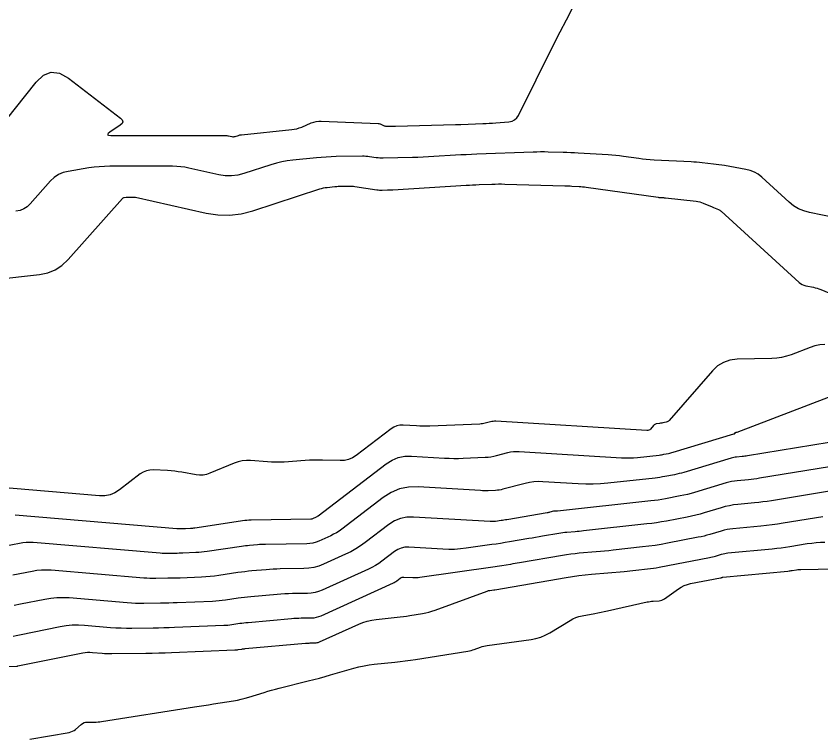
# Model space of a CAD drawing. Extents: x 1768942 to 1774819, y 723037 to 732099.
# Drawn here: x 1770645.8 to 1770696.7, y 731393.6 to 731439.3 of the extents above; entities that cross this region are included whole.
import ezdxf

# ---------------------------------------------------------------- set-up
doc = ezdxf.new("R2010")
doc.units = 0
doc.layers.add('R_Contours', color=7, linetype='Continuous')

msp = doc.modelspace()

# ---------------------------------------------------------------- linework, layer by layer
at = {"layer": 'R_Contours'}
for points in [[(1770644.461, 731431.938), (1770647.017, 731435.122), (1770647.484, 731435.56), (1770647.982, 731435.748), (1770648.51, 731435.684), (1770649.068, 731435.369), (1770652.358, 731432.841), (1770652.473, 731432.723), (1770652.509, 731432.609), (1770652.465, 731432.497), (1770652.343, 731432.387), (1770651.693, 731431.954), (1770651.576, 731431.86), (1770651.548, 731431.792), (1770651.609, 731431.751), (1770651.759, 731431.738), (1770654.178, 731431.734), (1770654.647, 731431.734), (1770655.115, 731431.734), (1770655.583, 731431.734), (1770656.051, 731431.735), (1770659.001, 731431.741), (1770659.054, 731431.739), (1770659.107, 731431.735), (1770659.159, 731431.728), (1770659.211, 731431.717), (1770659.419, 731431.671), (1770659.471, 731431.663), (1770659.522, 731431.662), (1770659.573, 731431.668), (1770659.624, 731431.681), (1770659.83, 731431.748), (1770659.881, 731431.763), (1770659.933, 731431.776), (1770659.986, 731431.785), (1770660.039, 731431.792), (1770663.212, 731432.112), (1770663.375, 731432.135), (1770663.535, 731432.169), (1770663.691, 731432.217), (1770663.844, 731432.276), (1770664.451, 731432.538), (1770664.604, 731432.594), (1770664.761, 731432.632), (1770664.921, 731432.652), (1770665.085, 731432.654), (1770668.695, 731432.501), (1770668.738, 731432.497), (1770668.781, 731432.488), (1770668.821, 731432.474), (1770668.861, 731432.456), (1770669.017, 731432.374), (1770669.057, 731432.357), (1770669.097, 731432.344), (1770669.14, 731432.337), (1770669.183, 731432.334), (1770669.508, 731432.337), (1770669.576, 731432.338), (1770669.645, 731432.339), (1770669.714, 731432.34), (1770669.783, 731432.341), (1770673.581, 731432.428), (1770673.609, 731432.429), (1770673.637, 731432.43), (1770673.665, 731432.431), (1770673.692, 731432.433), (1770673.803, 731432.44), (1770673.831, 731432.441), (1770673.859, 731432.443), (1770673.886, 731432.444), (1770673.914, 731432.445), (1770675.308, 731432.497), (1770675.517, 731432.506), (1770675.724, 731432.517), (1770675.932, 731432.53), (1770676.14, 731432.545), (1770676.97, 731432.611), (1770677.164, 731432.648), (1770677.328, 731432.729), (1770677.464, 731432.851), (1770677.571, 731433.016), (1770679.814, 731437.53), (1770680.206, 731438.306), (1770680.609, 731439.076), (1770681.023, 731439.84)], [(1770697.654, 731426.532), (1770695.997, 731426.868), (1770695.641, 731426.964), (1770695.308, 731427.105), (1770694.998, 731427.291), (1770694.711, 731427.521), (1770692.974, 731429.107), (1770692.751, 731429.284), (1770692.511, 731429.424), (1770692.253, 731429.529), (1770691.977, 731429.596), (1770690.619, 731429.833), (1770690.443, 731429.862), (1770690.268, 731429.889), (1770690.092, 731429.912), (1770689.915, 731429.933), (1770689.209, 731430.012), (1770689.032, 731430.03), (1770688.855, 731430.046), (1770688.678, 731430.058), (1770688.5, 731430.069), (1770686.155, 731430.184), (1770685.911, 731430.198), (1770685.668, 731430.218), (1770685.426, 731430.244), (1770685.184, 731430.275), (1770684.217, 731430.41), (1770683.975, 731430.442), (1770683.733, 731430.469), (1770683.49, 731430.49), (1770683.247, 731430.508), (1770681.359, 731430.622), (1770681.121, 731430.636), (1770680.883, 731430.647), (1770680.644, 731430.657), (1770680.406, 731430.665), (1770679.452, 731430.691), (1770679.213, 731430.696), (1770678.975, 731430.697), (1770678.736, 731430.694), (1770678.498, 731430.687), (1770674.943, 731430.555), (1770674.603, 731430.541), (1770674.262, 731430.525), (1770673.922, 731430.507), (1770673.581, 731430.487), (1770672.22, 731430.404), (1770671.88, 731430.384), (1770671.539, 731430.368), (1770671.199, 731430.356), (1770670.858, 731430.346), (1770669.004, 731430.304), (1770668.894, 731430.304), (1770668.784, 731430.308), (1770668.675, 731430.317), (1770668.566, 731430.331), (1770668.13, 731430.396), (1770668.021, 731430.41), (1770667.911, 731430.419), (1770667.802, 731430.424), (1770667.692, 731430.425), (1770666.025, 731430.4), (1770665.711, 731430.392), (1770665.397, 731430.377), (1770665.083, 731430.356), (1770664.77, 731430.328), (1770663.278, 731430.177), (1770662.927, 731430.132), (1770662.58, 731430.069), (1770662.236, 731429.986), (1770661.897, 731429.885), (1770660.187, 731429.326), (1770659.795, 731429.225), (1770659.4, 731429.179), (1770659.002, 731429.187), (1770658.602, 731429.25), (1770656.702, 731429.676), (1770656.446, 731429.727), (1770656.188, 731429.762), (1770655.929, 731429.783), (1770655.668, 731429.79), (1770654.62, 731429.788), (1770654.358, 731429.788), (1770654.096, 731429.788), (1770653.834, 731429.788), (1770653.572, 731429.788), (1770651.693, 731429.79), (1770651.359, 731429.784), (1770651.026, 731429.764), (1770650.694, 731429.731), (1770650.363, 731429.684), (1770649.043, 731429.469), (1770648.726, 731429.391), (1770648.436, 731429.264), (1770648.173, 731429.088), (1770647.937, 731428.862), (1770646.643, 731427.412), (1770646.453, 731427.231), (1770646.24, 731427.094), (1770646.005, 731426.999), (1770645.748, 731426.947)], [(1770644.393, 731422.619), (1770647.24, 731422.944), (1770647.757, 731423.049), (1770648.23, 731423.239), (1770648.658, 731423.515), (1770649.042, 731423.878), (1770652.498, 731427.754), (1770652.52, 731427.775), (1770652.545, 731427.792), (1770652.572, 731427.804), (1770652.602, 731427.811), (1770652.726, 731427.831), (1770652.757, 731427.836), (1770652.789, 731427.839), (1770652.82, 731427.841), (1770652.851, 731427.841), (1770653.028, 731427.841), (1770653.078, 731427.841), (1770653.127, 731427.841), (1770653.226, 731427.841), (1770653.25, 731427.841), (1770653.275, 731427.839), (1770653.299, 731427.835), (1770653.323, 731427.831), (1770657.784, 731426.829), (1770658.533, 731426.712), (1770659.277, 731426.696), (1770660.016, 731426.782), (1770660.751, 731426.971), (1770664.984, 731428.357), (1770665.098, 731428.391), (1770665.214, 731428.418), (1770665.331, 731428.44), (1770665.449, 731428.455), (1770665.951, 731428.505), (1770666.057, 731428.515), (1770666.162, 731428.522), (1770666.268, 731428.527), (1770666.374, 731428.53), (1770666.797, 731428.536), (1770666.903, 731428.535), (1770667.008, 731428.531), (1770667.113, 731428.521), (1770667.218, 731428.508), (1770668.601, 731428.303), (1770668.684, 731428.293), (1770668.768, 731428.286), (1770668.852, 731428.282), (1770668.936, 731428.282), (1770669.274, 731428.29), (1770669.358, 731428.293), (1770669.442, 731428.296), (1770669.527, 731428.3), (1770669.611, 731428.304), (1770674.258, 731428.59), (1770674.462, 731428.602), (1770674.666, 731428.613), (1770674.87, 731428.623), (1770675.074, 731428.631), (1770675.889, 731428.661), (1770676.093, 731428.667), (1770676.297, 731428.67), (1770676.501, 731428.669), (1770676.705, 731428.665), (1770680.508, 731428.559), (1770680.621, 731428.555), (1770680.734, 731428.551), (1770680.847, 731428.545), (1770680.959, 731428.539), (1770681.41, 731428.512), (1770681.523, 731428.504), (1770681.635, 731428.493), (1770681.747, 731428.481), (1770681.859, 731428.467), (1770686.423, 731427.828), (1770686.461, 731427.823), (1770686.498, 731427.819), (1770686.536, 731427.816), (1770686.574, 731427.813), (1770686.725, 731427.806), (1770686.762, 731427.804), (1770686.8, 731427.801), (1770686.838, 731427.798), (1770686.875, 731427.794), (1770688.823, 731427.577), (1770688.939, 731427.56), (1770689.053, 731427.535), (1770689.165, 731427.501), (1770689.275, 731427.459), (1770689.829, 731427.226), (1770689.929, 731427.184), (1770690.029, 731427.142), (1770690.229, 731427.057), (1770690.278, 731427.034), (1770690.324, 731427.007), (1770690.368, 731426.976), (1770690.409, 731426.942), (1770695.339, 731422.439), (1770695.434, 731422.363), (1770695.537, 731422.302), (1770695.646, 731422.255), (1770695.764, 731422.223), (1770696.248, 731422.125), (1770696.368, 731422.098), (1770696.486, 731422.065), (1770696.603, 731422.026), (1770696.718, 731421.981), (1770699.922, 731420.648)], [(1770696.965, 731418.498), (1770696.653, 731418.474), (1770696.347, 731418.413), (1770696.045, 731418.317), (1770694.848, 731417.857), (1770694.547, 731417.756), (1770694.239, 731417.681), (1770693.927, 731417.634), (1770693.609, 731417.613), (1770691.417, 731417.563), (1770690.966, 731417.509), (1770690.554, 731417.369), (1770690.183, 731417.142), (1770689.853, 731416.829), (1770687.109, 731413.682), (1770687.071, 731413.645), (1770687.029, 731413.615), (1770686.982, 731413.593), (1770686.93, 731413.579), (1770686.712, 731413.537), (1770686.661, 731413.527), (1770686.609, 731413.518), (1770686.557, 731413.51), (1770686.505, 731413.502), (1770686.298, 731413.471), (1770686.248, 731413.459), (1770686.203, 731413.439), (1770686.162, 731413.411), (1770686.126, 731413.375), (1770685.931, 731413.142), (1770685.884, 731413.097), (1770685.831, 731413.066), (1770685.772, 731413.049), (1770685.707, 731413.046), (1770676.133, 731413.636), (1770676.047, 731413.637), (1770675.962, 731413.633), (1770675.878, 731413.621), (1770675.794, 731413.602), (1770675.46, 731413.514), (1770675.377, 731413.495), (1770675.292, 731413.479), (1770675.207, 731413.469), (1770675.121, 731413.463), (1770671.965, 731413.332), (1770671.752, 731413.326), (1770671.54, 731413.325), (1770671.327, 731413.33), (1770671.115, 731413.34), (1770670.265, 731413.39), (1770670.058, 731413.385), (1770669.862, 731413.345), (1770669.677, 731413.269), (1770669.502, 731413.157), (1770667.288, 731411.469), (1770667.059, 731411.321), (1770666.816, 731411.218), (1770666.558, 731411.159), (1770666.286, 731411.145), (1770665.17, 731411.174), (1770664.891, 731411.178), (1770664.612, 731411.175), (1770664.333, 731411.165), (1770664.054, 731411.149), (1770662.74, 731411.056), (1770662.473, 731411.043), (1770662.205, 731411.039), (1770661.938, 731411.046), (1770661.671, 731411.064), (1770660.602, 731411.153), (1770660.337, 731411.16), (1770660.078, 731411.136), (1770659.823, 731411.079), (1770659.573, 731410.992), (1770658.02, 731410.344), (1770657.808, 731410.272), (1770657.592, 731410.232), (1770657.372, 731410.224), (1770657.149, 731410.248), (1770656.247, 731410.409), (1770656.023, 731410.445), (1770655.798, 731410.474), (1770655.572, 731410.496), (1770655.346, 731410.511), (1770654.437, 731410.555), (1770654.216, 731410.548), (1770654.006, 731410.503), (1770653.808, 731410.421), (1770653.621, 731410.302), (1770652.299, 731409.293), (1770652.009, 731409.11), (1770651.702, 731408.987), (1770651.377, 731408.925), (1770651.034, 731408.924), (1770644.557, 731409.466)], [(1770645.698, 731407.711), (1770655.938, 731406.853), (1770655.983, 731406.85), (1770656.029, 731406.848), (1770656.075, 731406.847), (1770656.12, 731406.847), (1770656.303, 731406.849), (1770656.349, 731406.85), (1770656.395, 731406.851), (1770656.441, 731406.852), (1770656.486, 731406.854), (1770656.808, 731406.867), (1770656.876, 731406.87), (1770656.945, 731406.876), (1770657.013, 731406.883), (1770657.081, 731406.892), (1770660.239, 731407.365), (1770660.272, 731407.37), (1770660.304, 731407.374), (1770660.337, 731407.378), (1770660.37, 731407.381), (1770660.502, 731407.393), (1770660.535, 731407.396), (1770660.568, 731407.398), (1770660.602, 731407.399), (1770660.635, 731407.4), (1770664.416, 731407.455), (1770664.459, 731407.458), (1770664.5, 731407.465), (1770664.541, 731407.476), (1770664.58, 731407.491), (1770664.736, 731407.562), (1770664.774, 731407.581), (1770664.812, 731407.602), (1770664.848, 731407.624), (1770664.882, 731407.649), (1770669.2, 731410.943), (1770669.566, 731411.177), (1770669.955, 731411.336), (1770670.366, 731411.421), (1770670.801, 731411.432), (1770672.885, 731411.308), (1770673.179, 731411.294), (1770673.473, 731411.288), (1770673.767, 731411.289), (1770674.061, 731411.297), (1770675.459, 731411.355), (1770675.642, 731411.368), (1770675.824, 731411.39), (1770676.004, 731411.422), (1770676.183, 731411.464), (1770676.895, 731411.652), (1770677.074, 731411.692), (1770677.254, 731411.717), (1770677.436, 731411.728), (1770677.619, 731411.724), (1770684.088, 731411.326), (1770684.344, 731411.315), (1770684.599, 731411.316), (1770684.854, 731411.328), (1770685.109, 731411.35), (1770686.489, 731411.501), (1770686.563, 731411.51), (1770686.637, 731411.52), (1770686.71, 731411.532), (1770686.784, 731411.545), (1770687.077, 731411.602), (1770687.15, 731411.617), (1770687.222, 731411.634), (1770687.294, 731411.652), (1770687.366, 731411.673), (1770691.214, 731412.833), (1770691.229, 731412.839), (1770691.243, 731412.846), (1770691.255, 731412.856), (1770691.267, 731412.867), (1770691.318, 731412.926), (1770691.325, 731412.932), (1770691.333, 731412.937), (1770691.341, 731412.94), (1770691.351, 731412.941), (1770691.39, 731412.942), (1770691.4, 731412.943), (1770691.41, 731412.944), (1770691.419, 731412.946), (1770691.428, 731412.95), (1770698.192, 731415.545)], [(1770700.36, 731412.797), (1770692.084, 731411.45), (1770691.997, 731411.437), (1770691.91, 731411.425), (1770691.823, 731411.414), (1770691.735, 731411.405), (1770691.384, 731411.372), (1770691.297, 731411.361), (1770691.21, 731411.346), (1770691.125, 731411.327), (1770691.04, 731411.304), (1770688.047, 731410.402), (1770687.898, 731410.359), (1770687.748, 731410.32), (1770687.597, 731410.285), (1770687.446, 731410.254), (1770686.837, 731410.137), (1770686.685, 731410.109), (1770686.532, 731410.084), (1770686.379, 731410.063), (1770686.225, 731410.044), (1770683.239, 731409.718), (1770682.77, 731409.676), (1770682.301, 731409.655), (1770681.832, 731409.654), (1770681.362, 731409.673), (1770679.105, 731409.812), (1770678.824, 731409.818), (1770678.546, 731409.802), (1770678.27, 731409.763), (1770677.996, 731409.703), (1770676.59, 731409.332), (1770676.474, 731409.304), (1770676.357, 731409.284), (1770676.24, 731409.269), (1770676.121, 731409.261), (1770675.644, 731409.241), (1770675.525, 731409.238), (1770675.406, 731409.237), (1770675.287, 731409.24), (1770675.167, 731409.245), (1770671.212, 731409.48), (1770670.611, 731409.465), (1770670.042, 731409.348), (1770669.504, 731409.127), (1770668.997, 731408.804), (1770666.374, 731406.804), (1770666.209, 731406.685), (1770666.039, 731406.576), (1770665.862, 731406.478), (1770665.679, 731406.389), (1770664.938, 731406.053), (1770664.75, 731405.979), (1770664.558, 731405.925), (1770664.361, 731405.892), (1770664.159, 731405.879), (1770661.56, 731405.841), (1770661.431, 731405.838), (1770661.302, 731405.832), (1770661.173, 731405.825), (1770661.045, 731405.814), (1770660.531, 731405.768), (1770660.403, 731405.756), (1770660.275, 731405.742), (1770660.147, 731405.725), (1770660.02, 731405.707), (1770657.852, 731405.383), (1770657.675, 731405.359), (1770657.498, 731405.339), (1770657.321, 731405.325), (1770657.143, 731405.315), (1770656.311, 731405.282), (1770656.192, 731405.278), (1770656.074, 731405.274), (1770655.955, 731405.271), (1770655.837, 731405.27), (1770655.362, 731405.264), (1770655.244, 731405.264), (1770655.125, 731405.267), (1770655.007, 731405.272), (1770654.889, 731405.281), (1770646.839, 731405.955), (1770646.618, 731405.966), (1770646.398, 731405.961), (1770646.179, 731405.94), (1770645.961, 731405.904), (1770645.09, 731405.729)], [(1770699.478, 731411.109), (1770692.836, 731410.028), (1770692.66, 731410.001), (1770692.483, 731409.977), (1770692.306, 731409.955), (1770692.129, 731409.937), (1770691.42, 731409.869), (1770691.243, 731409.848), (1770691.068, 731409.818), (1770690.895, 731409.779), (1770690.724, 731409.732), (1770688.727, 731409.131), (1770688.501, 731409.066), (1770688.274, 731409.006), (1770688.045, 731408.953), (1770687.815, 731408.906), (1770686.891, 731408.728), (1770686.66, 731408.686), (1770686.428, 731408.648), (1770686.195, 731408.616), (1770685.961, 731408.588), (1770680.048, 731407.941), (1770680.026, 731407.939), (1770680.005, 731407.938), (1770679.983, 731407.938), (1770679.962, 731407.939), (1770679.875, 731407.944), (1770679.854, 731407.944), (1770679.833, 731407.943), (1770679.811, 731407.94), (1770679.79, 731407.936), (1770679.567, 731407.877), (1770679.522, 731407.865), (1770679.478, 731407.855), (1770679.433, 731407.846), (1770679.388, 731407.838), (1770676.83, 731407.402), (1770676.742, 731407.387), (1770676.654, 731407.373), (1770676.566, 731407.36), (1770676.478, 731407.347), (1770676.126, 731407.297), (1770676.038, 731407.287), (1770675.949, 731407.281), (1770675.861, 731407.28), (1770675.772, 731407.283), (1770670.915, 731407.571), (1770670.493, 731407.561), (1770670.093, 731407.478), (1770669.714, 731407.323), (1770669.358, 731407.096), (1770667.866, 731405.958), (1770667.571, 731405.746), (1770667.266, 731405.551), (1770666.949, 731405.374), (1770666.623, 731405.215), (1770665.223, 731404.581), (1770664.923, 731404.463), (1770664.617, 731404.378), (1770664.303, 731404.325), (1770663.982, 731404.304), (1770662.485, 731404.282), (1770662.26, 731404.277), (1770662.036, 731404.267), (1770661.811, 731404.254), (1770661.588, 731404.236), (1770660.692, 731404.156), (1770660.469, 731404.134), (1770660.245, 731404.109), (1770660.023, 731404.081), (1770659.8, 731404.049), (1770658.601, 731403.869), (1770658.327, 731403.832), (1770658.052, 731403.802), (1770657.776, 731403.78), (1770657.5, 731403.765), (1770656.135, 731403.71), (1770655.944, 731403.703), (1770655.752, 731403.698), (1770655.561, 731403.693), (1770655.37, 731403.69), (1770654.604, 731403.681), (1770654.413, 731403.681), (1770654.222, 731403.686), (1770654.031, 731403.695), (1770653.84, 731403.709), (1770647.98, 731404.199), (1770647.674, 731404.214), (1770647.369, 731404.207), (1770647.066, 731404.179), (1770646.764, 731404.129), (1770645.558, 731403.887)], [(1770698.158, 731409.35), (1770693.587, 731408.606), (1770693.322, 731408.565), (1770693.056, 731408.528), (1770692.79, 731408.496), (1770692.524, 731408.469), (1770691.455, 731408.367), (1770691.19, 731408.335), (1770690.926, 731408.29), (1770690.666, 731408.232), (1770690.408, 731408.161), (1770689.333, 731407.837), (1770689.068, 731407.76), (1770688.801, 731407.691), (1770688.532, 731407.628), (1770688.261, 731407.573), (1770686.945, 731407.319), (1770686.635, 731407.263), (1770686.323, 731407.212), (1770686.011, 731407.169), (1770685.698, 731407.131), (1770681.683, 731406.692), (1770681.553, 731406.678), (1770681.422, 731406.665), (1770681.292, 731406.653), (1770681.161, 731406.641), (1770680.639, 731406.597), (1770680.509, 731406.584), (1770680.379, 731406.569), (1770680.249, 731406.551), (1770680.12, 731406.53), (1770679.088, 731406.353), (1770678.873, 731406.316), (1770678.658, 731406.279), (1770678.442, 731406.243), (1770678.227, 731406.206), (1770676.996, 731405.996), (1770676.719, 731405.95), (1770676.441, 731405.905), (1770676.164, 731405.863), (1770675.886, 731405.823), (1770674.254, 731405.592), (1770673.89, 731405.55), (1770673.524, 731405.526), (1770673.157, 731405.52), (1770672.79, 731405.533), (1770670.618, 731405.662), (1770670.374, 731405.656), (1770670.143, 731405.608), (1770669.925, 731405.518), (1770669.719, 731405.387), (1770668.922, 731404.779), (1770668.719, 731404.633), (1770668.508, 731404.499), (1770668.291, 731404.378), (1770668.066, 731404.268), (1770665.135, 731402.941), (1770664.913, 731402.853), (1770664.685, 731402.79), (1770664.452, 731402.751), (1770664.214, 731402.735), (1770663.25, 731402.721), (1770663.01, 731402.715), (1770662.769, 731402.705), (1770662.529, 731402.69), (1770662.289, 731402.671), (1770660.619, 731402.522), (1770660.417, 731402.502), (1770660.215, 731402.48), (1770660.014, 731402.454), (1770659.813, 731402.426), (1770659.009, 731402.305), (1770658.808, 731402.278), (1770658.606, 731402.256), (1770658.404, 731402.24), (1770658.201, 731402.229), (1770655.959, 731402.138), (1770655.695, 731402.129), (1770655.431, 731402.121), (1770655.167, 731402.115), (1770654.903, 731402.111), (1770653.846, 731402.098), (1770653.582, 731402.098), (1770653.318, 731402.105), (1770653.054, 731402.117), (1770652.791, 731402.136), (1770649.121, 731402.444), (1770648.73, 731402.463), (1770648.341, 731402.454), (1770647.953, 731402.418), (1770647.567, 731402.354), (1770646.026, 731402.044), (1770645.642, 731401.963)], [(1770696.837, 731407.59), (1770694.339, 731407.184), (1770693.984, 731407.129), (1770693.63, 731407.08), (1770693.274, 731407.037), (1770692.918, 731407), (1770691.154, 731406.832), (1770690.967, 731406.809), (1770690.781, 731406.777), (1770690.598, 731406.737), (1770690.416, 731406.687), (1770689.693, 731406.469), (1770689.511, 731406.416), (1770689.329, 731406.369), (1770689.145, 731406.326), (1770688.96, 731406.288), (1770686.999, 731405.91), (1770686.609, 731405.84), (1770686.219, 731405.777), (1770685.827, 731405.722), (1770685.434, 731405.675), (1770683.562, 731405.47), (1770683.295, 731405.441), (1770683.028, 731405.415), (1770682.76, 731405.389), (1770682.493, 731405.366), (1770681.421, 731405.275), (1770681.154, 731405.249), (1770680.887, 731405.218), (1770680.621, 731405.181), (1770680.356, 731405.138), (1770677.64, 731404.672), (1770677.499, 731404.648), (1770677.358, 731404.624), (1770677.217, 731404.6), (1770677.076, 731404.575), (1770676.512, 731404.479), (1770676.37, 731404.456), (1770676.229, 731404.433), (1770676.088, 731404.412), (1770675.946, 731404.391), (1770671.328, 731403.738), (1770671.214, 731403.725), (1770671.101, 731403.718), (1770670.987, 731403.716), (1770670.873, 731403.72), (1770670.321, 731403.752), (1770670.256, 731403.751), (1770670.194, 731403.738), (1770670.135, 731403.714), (1770670.08, 731403.679), (1770669.866, 731403.516), (1770669.812, 731403.476), (1770669.755, 731403.441), (1770669.697, 731403.408), (1770669.637, 731403.379), (1770665.047, 731401.301), (1770664.902, 731401.244), (1770664.754, 731401.202), (1770664.602, 731401.176), (1770664.446, 731401.166), (1770663.817, 731401.157), (1770663.659, 731401.153), (1770663.502, 731401.147), (1770663.345, 731401.137), (1770663.189, 731401.124), (1770660.443, 731400.879), (1770660.314, 731400.866), (1770660.185, 731400.852), (1770660.057, 731400.836), (1770659.929, 731400.818), (1770659.417, 731400.741), (1770659.289, 731400.723), (1770659.161, 731400.71), (1770659.032, 731400.699), (1770658.903, 731400.692), (1770655.783, 731400.567), (1770655.446, 731400.554), (1770655.11, 731400.544), (1770654.773, 731400.537), (1770654.436, 731400.532), (1770653.088, 731400.516), (1770652.751, 731400.516), (1770652.414, 731400.524), (1770652.078, 731400.54), (1770651.742, 731400.564), (1770650.085, 731400.703), (1770649.697, 731400.722), (1770649.311, 731400.713), (1770648.927, 731400.677), (1770648.545, 731400.614), (1770645.977, 731400.097), (1770645.768, 731400.053), (1770645.559, 731400.004)], [(1770639.787, 731397.875), (1770645.794, 731398.121), (1770645.8, 731398.122), (1770645.807, 731398.123), (1770645.813, 731398.124), (1770645.82, 731398.126), (1770645.845, 731398.133), (1770645.858, 731398.136), (1770645.871, 731398.139), (1770649.976, 731398.965), (1770650.128, 731398.99), (1770650.28, 731399.005), (1770650.433, 731399.008), (1770650.587, 731399.001), (1770651.202, 731398.949), (1770651.356, 731398.938), (1770651.51, 731398.931), (1770651.664, 731398.927), (1770651.819, 731398.927), (1770653.969, 731398.952), (1770654.379, 731398.959), (1770654.788, 731398.968), (1770655.198, 731398.98), (1770655.607, 731398.995), (1770659.605, 731399.156), (1770659.66, 731399.159), (1770659.715, 731399.163), (1770659.77, 731399.169), (1770659.825, 731399.177), (1770660.045, 731399.21), (1770660.1, 731399.217), (1770660.155, 731399.224), (1770660.21, 731399.231), (1770660.266, 731399.236), (1770664.089, 731399.578), (1770664.162, 731399.584), (1770664.236, 731399.588), (1770664.309, 731399.591), (1770664.383, 731399.593), (1770664.678, 731399.597), (1770664.751, 731399.602), (1770664.822, 731399.614), (1770664.892, 731399.634), (1770664.96, 731399.66), (1770667.457, 731400.791), (1770667.724, 731400.899), (1770667.997, 731400.985), (1770668.275, 731401.048), (1770668.56, 731401.089), (1770669.879, 731401.226), (1770670.083, 731401.249), (1770670.285, 731401.274), (1770670.488, 731401.302), (1770670.69, 731401.332), (1770671.499, 731401.46), (1770671.699, 731401.497), (1770671.898, 731401.544), (1770672.094, 731401.6), (1770672.287, 731401.666), (1770675.593, 731402.882), (1770675.634, 731402.896), (1770675.675, 731402.908), (1770675.717, 731402.917), (1770675.76, 731402.924), (1770676.006, 731402.959), (1770676.022, 731402.962), (1770676.07, 731402.97), (1770680.593, 731403.747), (1770680.994, 731403.811), (1770681.396, 731403.867), (1770681.799, 731403.914), (1770682.204, 731403.953), (1770684.262, 731404.128), (1770684.448, 731404.144), (1770684.633, 731404.162), (1770684.819, 731404.18), (1770685.005, 731404.2), (1770685.746, 731404.281), (1770685.931, 731404.303), (1770686.116, 731404.329), (1770686.3, 731404.359), (1770686.484, 731404.392), (1770689.659, 731405.004), (1770689.758, 731405.024), (1770689.857, 731405.047), (1770689.955, 731405.072), (1770690.052, 731405.1), (1770690.44, 731405.217), (1770690.538, 731405.244), (1770690.636, 731405.266), (1770690.735, 731405.283), (1770690.836, 731405.295), (1770693.647, 731405.564), (1770693.926, 731405.593), (1770694.204, 731405.626), (1770694.481, 731405.665), (1770694.758, 731405.707), (1770695.863, 731405.887), (1770696.14, 731405.927), (1770696.418, 731405.957), (1770696.697, 731405.977), (1770696.976, 731405.987)], [(1770646.619, 731393.498), (1770649.107, 731393.93), (1770649.219, 731393.957), (1770649.324, 731393.998), (1770649.423, 731394.054), (1770649.515, 731394.124), (1770649.874, 731394.438), (1770649.963, 731394.503), (1770650.058, 731394.55), (1770650.16, 731394.577), (1770650.27, 731394.586), (1770650.721, 731394.585), (1770650.833, 731394.587), (1770650.946, 731394.593), (1770651.058, 731394.604), (1770651.169, 731394.619), (1770657.062, 731395.543), (1770657.358, 731395.59), (1770657.654, 731395.636), (1770657.95, 731395.683), (1770658.246, 731395.73), (1770659.527, 731395.934), (1770659.774, 731395.978), (1770660.018, 731396.031), (1770660.261, 731396.093), (1770660.501, 731396.164), (1770661.458, 731396.466), (1770661.698, 731396.54), (1770661.939, 731396.61), (1770662.181, 731396.676), (1770662.424, 731396.738), (1770664.26, 731397.189), (1770664.615, 731397.278), (1770664.969, 731397.371), (1770665.322, 731397.468), (1770665.674, 731397.568), (1770667.151, 731397.997), (1770667.468, 731398.081), (1770667.789, 731398.151), (1770668.112, 731398.207), (1770668.438, 731398.248), (1770669.748, 731398.384), (1770670.075, 731398.42), (1770670.402, 731398.46), (1770670.728, 731398.505), (1770671.053, 731398.555), (1770674.361, 731399.079), (1770674.466, 731399.098), (1770674.569, 731399.122), (1770674.671, 731399.151), (1770674.771, 731399.185), (1770675.171, 731399.333), (1770675.271, 731399.366), (1770675.373, 731399.395), (1770675.477, 731399.417), (1770675.582, 731399.435), (1770678.368, 731399.811), (1770678.68, 731399.87), (1770678.982, 731399.959), (1770679.272, 731400.08), (1770679.551, 731400.232), (1770680.844, 731401.023), (1770681.022, 731401.122), (1770681.207, 731401.202), (1770681.398, 731401.266), (1770681.596, 731401.312), (1770682.402, 731401.461), (1770682.603, 731401.499), (1770682.804, 731401.539), (1770683.004, 731401.581), (1770683.204, 731401.625), (1770685.718, 731402.19), (1770685.811, 731402.209), (1770685.905, 731402.224), (1770685.999, 731402.235), (1770686.094, 731402.243), (1770686.475, 731402.267), (1770686.568, 731402.279), (1770686.656, 731402.304), (1770686.74, 731402.341), (1770686.82, 731402.39), (1770687.706, 731403.026), (1770687.884, 731403.14), (1770688.071, 731403.233), (1770688.267, 731403.305), (1770688.472, 731403.356), (1770690.358, 731403.719), (1770690.371, 731403.722), (1770690.385, 731403.725), (1770690.398, 731403.728), (1770690.411, 731403.732), (1770690.464, 731403.748), (1770690.477, 731403.752), (1770690.491, 731403.755), (1770690.504, 731403.757), (1770690.518, 731403.759), (1770694.641, 731404.153), (1770694.71, 731404.16), (1770694.778, 731404.168), (1770694.846, 731404.178), (1770694.914, 731404.188), (1770695.187, 731404.233), (1770695.255, 731404.242), (1770695.323, 731404.25), (1770695.392, 731404.255), (1770695.46, 731404.257), (1770698.748, 731404.313)]]:
    msp.add_lwpolyline(points, dxfattribs=at)

doc.saveas('drawing.dxf')
